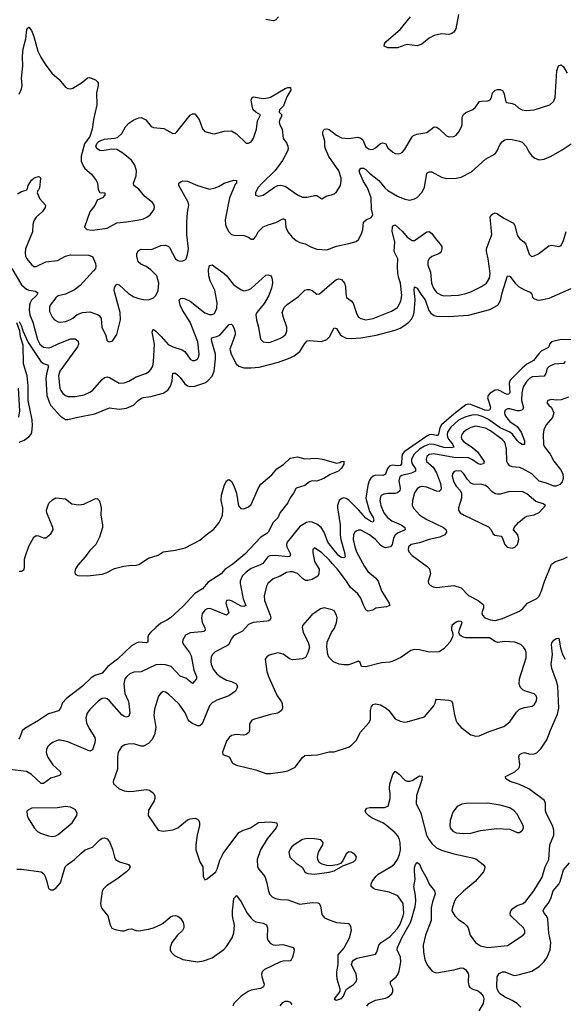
# Model space of a CAD drawing. Header units: inches. Extents: x 1834610 to 2027685, y 642842 to 774116.
# Tile 298 of 632: x 1930895 to 1935356, y 672244 to 680308. Entities that reach past the tile are written whole.
import ezdxf

# ---------------------------------------------------------------- set-up
doc = ezdxf.new("R2010")
doc.units = ezdxf.units.IN
doc.header["$MEASUREMENT"] = 0
doc.layers.add('B9637', color=7, linetype='Continuous')
doc.layers.add('B9638', color=7, linetype='Continuous')

msp = doc.modelspace()

# ---------------------------------------------------------------- linework, layer by layer
at = {"layer": 'B9637', "color": 5}
for points, elevation in [([(1930890, 679697.1), (1930910, 679740.7), (1930914, 679770), (1930909.2, 679830), (1930920.8, 679930), (1930917.6, 680000)], 380), ([(1931068.3, 680000), (1931103.7, 679943.7), (1931158.4, 679870), (1931219.2, 679819.2), (1931270, 679754.8), (1931290, 679744.9), (1931310, 679742), (1931330, 679747.3), (1931410, 679796.3), (1931450, 679830.8), (1931466.3, 679833.7), (1931515.1, 679815.1), (1931530, 679802.8), (1931537.1, 679790), (1931538.4, 679770), (1931523.6, 679710), (1931527.4, 679610), (1931499.6, 679490), (1931488.9, 679411.1), (1931468.2, 679351.8), (1931426, 679290), (1931398, 679190), (1931399.1, 679150), (1931414, 679110), (1931427.3, 679090), (1931482.6, 679042.6), (1931522, 678990), (1931530.7, 678969.3), (1931536.9, 678916.9), (1931550, 678894), (1931592, 678890), (1931592, 678870), (1931572, 678850), (1931530, 678828.7), (1931510, 678785.2), (1931470, 678733.2), (1931426, 678610), (1931444.7, 678590), (1931490, 678583.1), (1931610, 678600.9), (1931690, 678644.6), (1931770, 678651.7), (1931872.3, 678667.7), (1931910, 678677.8), (1931937, 678690), (1931962.9, 678710), (1931994, 678750), (1931998.4, 678770), (1931995.6, 678790), (1931982, 678810), (1931920.7, 678860.7), (1931870, 678920.9), (1931829.3, 678950), (1931827, 678970), (1931847.8, 679030), (1931851.1, 679070), (1931836.8, 679116.8), (1931810, 679157), (1931730, 679220.7), (1931690, 679244.5), (1931650, 679246.6), (1931570, 679233.2), (1931550, 679237.2), (1931530, 679249), (1931519, 679270), (1931526.3, 679293.7), (1931542, 679310), (1931560.1, 679319.9), (1931589.6, 679330.4), (1931670, 679336.3), (1931695.9, 679344.1), (1931730, 679374.8), (1931762.7, 679430), (1931790, 679460.7), (1931830, 679488.2), (1931870, 679504.9), (1931890, 679507.3), (1931928.4, 679488.4), (1931972.4, 679432.4), (1931990, 679426), (1932075.6, 679415.6), (1932150, 679374.8), (1932170, 679378.8), (1932181.2, 679390), (1932290, 679524.9), (1932310, 679538), (1932330, 679537.3), (1932364.4, 679490), (1932393.3, 679413.3), (1932411.9, 679391.9), (1932470, 679374.9), (1932490, 679374), (1932570, 679395.8), (1932630, 679396.4), (1932670, 679372.2), (1932750, 679297.1), (1932770, 679296.4), (1932790, 679308.5), (1932810, 679337.3), (1932833.5, 679410), (1932841.6, 679478.4), (1932866, 679530), (1932830, 679549.6), (1932808.3, 679570), (1932800.4, 679590), (1932789.6, 679650), (1932799, 679670), (1932810, 679676.3), (1932890, 679662.4), (1932930, 679666.7), (1932950, 679673.7), (1933070, 679745.5), (1933090, 679753.4), (1933113.4, 679753.4), (1933116.3, 679730), (1933084.2, 679675.8), (1933056.6, 679603.4), (1933022.8, 679570), (1933021, 679550), (1933041.6, 679530), (1933037.6, 679510), (1933025.9, 679494.1), (1933019.8, 679470), (1933026.4, 679446.4), (1933045.4, 679410), (1933053.9, 679333.9), (1933079.1, 679299.1), (1933090, 679270.8), (1933092.6, 679250), (1933088.9, 679230), (1933046.4, 679153.6), (1932986.7, 679073.3), (1932881.3, 678970), (1932846.7, 678930), (1932826, 678890), (1932827.3, 678870), (1932850, 678861.6), (1932888.7, 678870), (1932982.7, 678937.3), (1933009.7, 678950.3), (1933030, 678953.1), (1933070, 678945.5), (1933170, 678873.6), (1933210, 678854.9), (1933250, 678854.4), (1933310, 678869.1), (1933328.9, 678868.9), (1933370, 678840.7), (1933410, 678866.4), (1933450, 678873.1), (1933470, 678881.7), (1933490, 678898), (1933521.5, 678950), (1933528.8, 678990), (1933527.1, 679010), (1933508.2, 679070), (1933427.7, 679187.7), (1933400.3, 679250), (1933395, 679270), (1933394, 679314), (1933377.2, 679370), (1933376.9, 679390), (1933390, 679412.2), (1933410, 679415.3), (1933430, 679408.9), (1933490, 679362.2), (1933530, 679339.7), (1933590, 679335.5), (1933664.8, 679344.8), (1933690, 679338.7), (1933704.5, 679324.5), (1933727.6, 679270), (1933750.8, 679250), (1933770, 679245.2), (1933790, 679247.5), (1933810, 679258.5), (1933850, 679293.1), (1933870, 679299.5), (1933890, 679292.7), (1933910, 679258), (1933950, 679223.1), (1933970, 679212), (1933990, 679208.5), (1934010, 679212.2), (1934030, 679223.8), (1934050, 679248.2), (1934110, 679348.9), (1934120.8, 679359.2), (1934149.2, 679370.8), (1934230, 679384.7), (1934290, 679430.4), (1934310, 679426.4), (1934330, 679414), (1934390, 679358), (1934408.8, 679348.8), (1934450, 679350.3), (1934470, 679362), (1934493.3, 679390), (1934513.1, 679430), (1934518.2, 679450), (1934520.3, 679510), (1934530, 679532), (1934550, 679547.4), (1934606.4, 679573.6), (1934627.5, 679592.5), (1934662.5, 679637.5), (1934678, 679642), (1934730, 679643.6), (1934749.7, 679650.3), (1934760.5, 679670), (1934767.8, 679710), (1934790, 679731.8), (1934810, 679737.4), (1934830, 679736), (1934848.7, 679728.7), (1934860.4, 679710), (1934875.9, 679635.9), (1934884.7, 679630), (1934930, 679621.5), (1934950, 679612.9), (1934982.4, 679582.4), (1935010, 679568.7), (1935044.4, 679564.4), (1935110, 679570.3), (1935237, 679610), (1935270, 679641.6), (1935281.5, 679670), (1935295.6, 679890), (1935309.7, 679930.3), (1935324.1, 679935.9), (1935330, 679937.3), (1935350, 679922), (1935378.7, 679870)], 380), ([(1930877.2, 678882.8), (1930910, 678901.1), (1930947.5, 678912.5), (1930957.5, 678922.5), (1930963.6, 678950), (1930990, 678994), (1931010, 679010.3), (1931030, 679018.4), (1931050, 679022.8), (1931059.8, 679019.8), (1931066, 679006), (1931056.3, 678930), (1931050, 678915.3), (1931042, 678910), (1931038, 678890), (1931059.9, 678839.9), (1931104.9, 678790), (1931103, 678770), (1931082.2, 678737.8), (1931030, 678691.3), (1931010, 678661.2), (1931001.1, 678630), (1930999.6, 678570), (1930943.2, 678430), (1930938.7, 678401.3), (1930941.5, 678370), (1930951.8, 678350), (1930990, 678303.8), (1931010, 678288), (1931030, 678286), (1931110, 678325.5), (1931204, 678336), (1931270, 678370.3), (1931310, 678382), (1931459, 678379), (1931490, 678367.7), (1931516.9, 678310), (1931519.6, 678290), (1931514.3, 678270), (1931500.3, 678250), (1931390, 678132.2), (1931344.3, 678095.7), (1931270, 678059.3), (1931210, 678046), (1931190, 678028.8), (1931144.1, 677970), (1931137.8, 677950), (1931138, 677918), (1931162.4, 677870), (1931179.1, 677850), (1931210, 677832.4), (1931230, 677830.3), (1931270, 677836), (1931310, 677853.2), (1931330, 677864.5), (1931365.1, 677894.9), (1931410, 677910.9), (1931470, 677914.5), (1931533.1, 677893.1), (1931545.7, 677885.7), (1931560.9, 677860.9), (1931567.9, 677790), (1931574.6, 677770), (1931598.7, 677730), (1931610, 677678), (1931630, 677670.8), (1931650, 677674.8), (1931658.4, 677681.6), (1931689.5, 677730), (1931721.7, 677850), (1931718, 677910), (1931669.7, 678090), (1931670, 678112), (1931682.9, 678137.1), (1931690, 678142.8), (1931710, 678137.3), (1931786.6, 678066.6), (1931830, 678038.2), (1931870, 678023.5), (1931910, 678015.9), (1931950, 678014.9), (1931989.8, 678030.2), (1932009.8, 678050.2), (1932029, 678091), (1932034.1, 678150), (1932018, 678210), (1931970, 678259), (1931930, 678285.7), (1931886.2, 678306.2), (1931865.8, 678325.8), (1931854, 678370), (1931854.7, 678390), (1931866, 678414), (1931890, 678428.2), (1931973.6, 678426.4), (1932050, 678457.6), (1932090, 678461.3), (1932110, 678452.7), (1932120.9, 678440.9), (1932170, 678350.8), (1932190, 678335.5), (1932210, 678330.5), (1932230, 678333), (1932250, 678342), (1932257, 678350), (1932270, 678384.7), (1932276.4, 678430), (1932264, 678550), (1932264.4, 678650), (1932270.6, 678730), (1932281.2, 678790), (1932274.5, 678814.5), (1932197, 678950), (1932199.3, 678970), (1932216.6, 678983.4), (1932232.1, 678987.9), (1932270, 678984.4), (1932350, 678950.3), (1932450, 678919.5), (1932497.2, 678930), (1932530, 678943.7), (1932570, 678968.4), (1932650, 678993.4), (1932670.5, 678990.5), (1932670.4, 678970), (1932660.5, 678959.5), (1932614.1, 678850), (1932576.9, 678670), (1932581.1, 678630), (1932590, 678606.8), (1932608.4, 678570), (1932630, 678548.4), (1932650, 678543.1), (1932730, 678539.3), (1932767.7, 678527.7), (1932790, 678511.3), (1932810, 678511.3), (1932830, 678531.3), (1932847.3, 678570), (1932889.8, 678610.2), (1932930, 678628.9), (1932992.1, 678647.9), (1933050, 678677.1), (1933056.4, 678676.4), (1933070.3, 678670.3), (1933075.3, 678610), (1933090.2, 678570), (1933126.4, 678526.4), (1933158.4, 678498.4), (1933190, 678483.1), (1933231.9, 678471.9), (1933283.9, 678443.9), (1933330, 678427.7), (1933410, 678423.8), (1933490, 678454.4), (1933590, 678473.7), (1933650, 678490.6), (1933672.7, 678510), (1933697.2, 678562.8), (1933705.1, 678590), (1933711.8, 678650), (1933732.1, 678667.9), (1933773.1, 678686.9), (1933782, 678698), (1933786.3, 678710), (1933776.1, 678756.1), (1933773.2, 678850), (1933743.8, 678930), (1933710, 678983.5), (1933681.2, 679050), (1933675.4, 679070), (1933688.8, 679091.2), (1933710, 679091.5), (1933730, 679081.1), (1933761.3, 679050), (1933837.5, 678990), (1933886.4, 678930), (1933910, 678908.4), (1933990, 678861.5), (1934050, 678838), (1934090, 678830.3), (1934130, 678841.3), (1934150, 678852.2), (1934190, 678892.7), (1934210, 678934.8), (1934230, 679051.6), (1934250, 679062.8), (1934270, 679062.6), (1934350, 679019.6), (1934390, 679008.5), (1934470, 679010.3), (1934510, 679017), (1934597, 679063), (1934710, 679166.5), (1934789.7, 679210.3), (1934807.2, 679232.8), (1934830, 679287.3), (1934850, 679310.5), (1934870, 679323), (1934891.9, 679328.1), (1934930, 679326.4), (1934990, 679313.7), (1935010, 679304.9), (1935043.1, 679270), (1935065.9, 679225.9), (1935090, 679192.7), (1935114.1, 679174.1), (1935150, 679160.3), (1935190, 679165.7), (1935248.7, 679191.3), (1935338.6, 679241.4), (1935412.4, 679292.4)], 360), ([(1930831.4, 678271.4), (1930910, 678135.2), (1930950, 678100.1), (1930970, 678092.5), (1931023.7, 678083.7), (1931043.1, 678070), (1931032.4, 678050), (1930992.5, 678010), (1930979.5, 677990), (1930973.8, 677970), (1930972.8, 677930), (1930977.5, 677890), (1931001, 677830), (1931040.4, 677690), (1931060.4, 677650), (1931090, 677626.6), (1931130, 677620.1), (1931153.8, 677626.2), (1931210, 677654.6), (1931310, 677694.8), (1931350, 677694.3), (1931374.8, 677674.8), (1931376.5, 677650), (1931368.1, 677630), (1931223.7, 677430), (1931212.9, 677390), (1931223.9, 677290), (1931231.1, 677270), (1931247.1, 677247.1), (1931270, 677230.2), (1931290, 677223.2), (1931350, 677221.5), (1931423.6, 677236.4), (1931470, 677256.9), (1931490, 677271.7), (1931570, 677360.7), (1931590, 677377.2), (1931610, 677382.3), (1931630, 677376.8), (1931710, 677331.7), (1931750, 677332.9), (1931790, 677347.8), (1931850, 677382.8), (1931928.4, 677411.6), (1931954.2, 677425.8), (1931970, 677442), (1931984.6, 677470), (1931991.1, 677508.9), (1932000.2, 677650), (1931979.6, 677750), (1931987.3, 677772.7), (1932010, 677757.1), (1932054.3, 677714.3), (1932110, 677649.1), (1932148, 677628), (1932225.2, 677605.2), (1932248.5, 677590), (1932290, 677526.4), (1932310, 677517.6), (1932330, 677517.6), (1932350, 677528.4), (1932362.4, 677550), (1932364.7, 677570), (1932354, 677670), (1932292, 677832), (1932227.1, 677930), (1932209.6, 677970.4), (1932200.9, 678010), (1932214.8, 678025.2), (1932230, 678028), (1932250, 678023.1), (1932290, 678001.7), (1932410, 677908.3), (1932450, 677894), (1932470, 677893.4), (1932490, 677901.6), (1932510, 677946), (1932512.3, 677990), (1932492.6, 678092.6), (1932455.8, 678170), (1932443.7, 678210), (1932441.8, 678258.2), (1932450, 678294.8), (1932470, 678299.1), (1932570, 678230.3), (1932591, 678211), (1932630, 678157.1), (1932650, 678137), (1932710, 678096.4), (1932730, 678088.5), (1932770, 678094.4), (1932790, 678107), (1932910, 678214.4), (1932930, 678219.1), (1932953.4, 678210), (1932963.8, 678183.8), (1932966.4, 678150), (1932958.7, 678110), (1932936.5, 678050), (1932897.5, 677982.5), (1932837.4, 677910), (1932830.3, 677890), (1932833.4, 677850), (1932850.2, 677790.2), (1932864.2, 677704.2), (1932870.6, 677690), (1932890, 677670.6), (1932930, 677663.7), (1932950, 677667.4), (1933030, 677700.3), (1933049.8, 677710.2), (1933072.8, 677730), (1933083.3, 677756.7), (1933083.9, 677790), (1933054.5, 677870), (1933045.4, 677910), (1933062, 677950), (1933085.4, 677974.6), (1933178.3, 678041.7), (1933230, 678093), (1933250, 678099.3), (1933270, 678099.3), (1933290, 678090.4), (1933330, 678060.7), (1933350, 678064), (1933470, 678167.2), (1933490, 678181.1), (1933510, 678186.7), (1933530, 678179.5), (1933554.3, 678150), (1933563.9, 678123.9), (1933566.2, 678066.2), (1933572.8, 678032.8), (1933610, 678005.7), (1933626.8, 677986.8), (1933655.4, 677895.4), (1933671.1, 677871.1), (1933690, 677860.3), (1933731, 677851), (1933790, 677860.5), (1933939.6, 677920.4), (1933989.2, 677950.8), (1934018.1, 678001.9), (1934024.5, 678050), (1934015, 678150), (1934001, 678190), (1933993.3, 678230), (1933989.1, 678290), (1933992, 678350), (1933961.7, 678410), (1933966.4, 678490), (1933945.6, 678574.4), (1933948.8, 678611.2), (1933956.6, 678623.4), (1933970, 678628.2), (1934030, 678573.8), (1934070, 678525.8), (1934110, 678499.1), (1934130, 678500.2), (1934230, 678571.7), (1934250, 678572), (1934270, 678556.4), (1934297.4, 678517.4), (1934340.3, 678470), (1934352, 678450), (1934354, 678430), (1934348.4, 678410), (1934340.3, 678399.7), (1934326.8, 678390), (1934270, 678369.8), (1934249.6, 678350.4), (1934237.8, 678330), (1934236.9, 678296.9), (1934259.6, 678239.6), (1934268.7, 678150), (1934283.9, 678110), (1934310, 678074.2), (1934350, 678051.2), (1934370, 678047.2), (1934490, 678051), (1934550, 678064.7), (1934590, 678079.3), (1934677, 678123), (1934719.7, 678150), (1934743.1, 678190), (1934747.8, 678230), (1934732.7, 678350), (1934719.5, 678410), (1934719.8, 678430), (1934761.6, 678550), (1934747.8, 678690), (1934755.1, 678704.9), (1934770, 678719.1), (1934790, 678725.5), (1934810, 678718.4), (1934861.9, 678681.9), (1934940.2, 678640.2), (1934950, 678622), (1934970, 678542.6), (1934990, 678516.9), (1935023.7, 678490), (1935039.5, 678470), (1935066.9, 678386.9), (1935088.3, 678368.3), (1935110, 678372.7), (1935143.7, 678390), (1935230, 678455.3), (1935250, 678461.3), (1935310, 678450.5), (1935330, 678457.3), (1935350, 678498.8), (1935370, 678573.4)], 340), ([(1930890, 677835.3), (1930910, 677798), (1930919.1, 677759.1), (1930962.9, 677662.9), (1931069.1, 677509.1), (1931090, 677493.3), (1931121.5, 677481.5), (1931130.7, 677470.7), (1931113.3, 677406.7), (1931108.9, 677370), (1931116.1, 677230), (1931137.7, 677170), (1931150, 677148.6), (1931230, 677060.2), (1931270, 677034), (1931290, 677032.9), (1931370, 677054), (1931510, 677079.7), (1931630, 677130.2), (1931710, 677118.2), (1931770, 677125.6), (1931826, 677150), (1931865.7, 677190), (1931891.9, 677208.1), (1931910, 677214.3), (1931970, 677221.1), (1932070.5, 677249.5), (1932106.9, 677273.1), (1932130, 677305.3), (1932143.2, 677350), (1932150, 677412), (1932170, 677414), (1932190, 677397.8), (1932210, 677378.2), (1932246.5, 677326.5), (1932270, 677308.8), (1932290, 677303), (1932330, 677305.3), (1932410, 677333), (1932434.5, 677350), (1932470, 677389.4), (1932488.8, 677430), (1932498, 677530), (1932497.3, 677570), (1932468.2, 677671.8), (1932465.8, 677694.2), (1932475, 677705), (1932510, 677712.9), (1932535, 677725), (1932610.5, 677810.5), (1932630, 677814.9), (1932634.4, 677810), (1932650, 677784), (1932658.6, 677750), (1932658.4, 677730), (1932650, 677698), (1932617.1, 677610), (1932627.3, 677570), (1932667.3, 677490), (1932690.1, 677470.1), (1932730, 677457.6), (1932790, 677455.8), (1932856.4, 677463.6), (1933015.5, 677504.5), (1933110, 677538.6), (1933144.3, 677555.7), (1933189, 677591), (1933230, 677656.5), (1933250, 677677.4), (1933270, 677680.3), (1933367.1, 677672.9), (1933410, 677687.8), (1933433.5, 677710), (1933470, 677784), (1933490, 677779.3), (1933519.7, 677730), (1933535, 677715), (1933570, 677700.7), (1933610, 677696), (1933690, 677701.9), (1933814.6, 677725.4), (1933970, 677766.4), (1934010, 677782.3), (1934050, 677805), (1934081.5, 677830), (1934104.6, 677855.4), (1934118, 677882), (1934125.8, 677910), (1934133.7, 678013.7), (1934126.8, 678093.2), (1934130, 678118.8), (1934150, 678110.4), (1934180, 678060), (1934214.9, 678014.9), (1934245, 677925), (1934263.5, 677903.5), (1934290, 677886), (1934310, 677879.8), (1934410, 677877.7), (1934570, 677887.5), (1934744.9, 677935.1), (1934810.5, 677969.5), (1934832.6, 678007.4), (1934846.2, 678070), (1934890, 678210.6), (1934910, 678208), (1934952.1, 678150), (1934982, 678122), (1935030, 678096), (1935077.6, 678077.6), (1935087.4, 678067.4), (1935096.7, 678036.7), (1935105.4, 678025.4), (1935130, 678012.9), (1935151.4, 678011.4), (1935231.7, 678028.3), (1935412.8, 678107.2)], 320), ([(1930890, 676847.3), (1930930, 676865.5), (1930970, 676891.3), (1930987.7, 676912.3), (1930995, 676930), (1930998.8, 676981.2), (1930996.2, 677030), (1930963.1, 677190), (1930963.3, 677310), (1930956.2, 677390), (1930926.9, 677490), (1930922.6, 677642.6), (1930900.7, 677710), (1930896.6, 677756.6), (1930870, 677825.2)], 320), ([(1935410, 677685.7), (1935330, 677689.3), (1935250, 677668.5), (1935235.9, 677650), (1935230.1, 677629.9), (1935220.2, 677619.8), (1935166.8, 677593.2), (1935143.5, 677570), (1935103.2, 677516.8), (1935050, 677485.6), (1935010, 677454.6), (1934919, 677361), (1934910.1, 677349.9), (1934904.2, 677330), (1934909.2, 677250.8), (1934898.7, 677241.3), (1934890, 677239.1), (1934870, 677245.7), (1934830, 677269.4), (1934810, 677275.9), (1934790, 677274.5), (1934748.7, 677250), (1934733.1, 677230), (1934726.9, 677210), (1934750, 677133.4), (1934746.1, 677113.9), (1934741.1, 677110), (1934730, 677106.9), (1934704.5, 677110), (1934590, 677156.4), (1934570, 677158), (1934550, 677152.6), (1934450, 677077.3), (1934351.1, 676990), (1934335.4, 676964.6), (1934326.4, 676913.6), (1934316.4, 676903.6), (1934310, 676901.5), (1934270, 676910.7), (1934250, 676907.9), (1934230, 676898.5), (1934045, 676770), (1934030.1, 676750), (1934024.8, 676730), (1934022.7, 676670), (1934010, 676657.3), (1933990, 676654.4), (1933950, 676658.3), (1933927, 676653), (1933907.5, 676632.5), (1933890, 676586.4), (1933870, 676576.3), (1933810, 676577.2), (1933790.1, 676569.9), (1933770, 676551.9), (1933758, 676530), (1933746.6, 676493.4), (1933729.7, 676390), (1933760.1, 676280.1), (1933790.1, 676230), (1933795.5, 676210), (1933790, 676193.6), (1933770, 676198), (1933730, 676224.8), (1933671.6, 676291.6), (1933590, 676373.6), (1933570, 676387.1), (1933550, 676391.9), (1933532.2, 676387.8), (1933512.1, 676370), (1933498, 676330), (1933498.8, 676310), (1933521.2, 676170), (1933521.1, 676090), (1933525.9, 676050), (1933554.2, 675945.8), (1933560.2, 675910), (1933556.3, 675903.7), (1933550, 675900.3), (1933530, 675903.4), (1933510, 675917.9), (1933470, 675962.5), (1933419.8, 676030), (1933387.5, 676110), (1933364.6, 676150), (1933330, 676176.7), (1933290, 676192.9), (1933270, 676194.9), (1933243.1, 676190), (1933190, 676156.2), (1933087, 676030), (1933079.5, 676010), (1933083.1, 675990), (1933113.8, 675930), (1933108.3, 675911.7), (1933090.5, 675909.5), (1932990, 675920.1), (1932942.9, 675917.1), (1932928.1, 675910), (1932885.1, 675854.9), (1932860.1, 675839.9), (1932790, 675813.8), (1932750, 675784.7), (1932718.4, 675750), (1932700.9, 675710), (1932700.1, 675690), (1932725.2, 675565.2), (1932747, 675510), (1932730, 675501.5), (1932710, 675504.3), (1932630, 675548.8), (1932610, 675553.8), (1932588.6, 675551.4), (1932584.1, 675530), (1932606.7, 675450), (1932590, 675431.1), (1932454.4, 675485.6), (1932430, 675483.9), (1932410, 675471.4), (1932390, 675443.5), (1932383.9, 675410), (1932390, 675372.4), (1932410.1, 675330), (1932412.9, 675307.1), (1932402, 675298), (1932386.4, 675293.6), (1932290, 675287.9), (1932253.2, 675266.8), (1932230.2, 675230), (1932229.2, 675210), (1932235.5, 675190), (1932285.9, 675125.9), (1932299.3, 675099.3), (1932320.8, 674980.8), (1932342.6, 674930), (1932344, 674910), (1932310, 674871.3), (1932255.2, 674915.2), (1932210, 674931.4), (1932136.5, 675010), (1932090, 675023.4), (1932050, 675027.9), (1932010, 675024.7), (1931890, 674967.2), (1931830, 674963.1), (1931796.5, 674950), (1931771.4, 674930), (1931755.9, 674910), (1931747, 674870), (1931755.4, 674790), (1931782.8, 674730), (1931787.5, 674707.5), (1931795.8, 674630), (1931790, 674603.7), (1931770, 674595.8), (1931750, 674602), (1931730, 674615.3), (1931630, 674728.7), (1931610, 674745.6), (1931590, 674750.7), (1931570, 674747.7), (1931538.9, 674730), (1931470, 674659.7), (1931448.4, 674630), (1931436.9, 674590), (1931440.6, 674550), (1931463.2, 674503.2), (1931510, 674430.4), (1931514, 674410), (1931510, 674386), (1931490, 674329.3), (1931470, 674316.9), (1931290, 674393.8), (1931230, 674408.8), (1931210, 674407.1), (1931170, 674392.4), (1931138.5, 674370), (1931125.5, 674354.5), (1931114.3, 674330), (1931111, 674310), (1931122.2, 674270), (1931165.9, 674205.9), (1931226, 674150), (1931232.2, 674130), (1931220.5, 674119.5), (1931150, 674095.3), (1931090, 674053.3), (1931070, 674053.7), (1930990, 674127.4), (1930950, 674149.8), (1930810, 674168)], 320), ([(1935363.2, 677510), (1935350, 677492.8), (1935272.8, 677487.2), (1935231.5, 677468.5), (1935216.2, 677450), (1935205.4, 677410), (1935190.8, 677389.2), (1935096, 677384), (1935070.1, 677369.9), (1935050, 677348.7), (1935019.8, 677300.2), (1935008.2, 677251.8), (1935004.1, 677190), (1935021.1, 677130), (1935012, 677110), (1934990, 677104), (1934970, 677105), (1934910, 677121.1), (1934890, 677122), (1934872, 677110), (1934867.2, 677090), (1934870, 677071), (1934881.8, 677050), (1934910, 677018.4), (1934970, 676976.9), (1935001.3, 676930), (1935030, 676858.8), (1935030, 676829.5), (1935010, 676829.7), (1934990, 676841.7), (1934970, 676860.9), (1934932.3, 676912.3), (1934910.3, 676930.3), (1934830, 676965), (1934733.6, 677033.6), (1934690, 677056.1), (1934650, 677068.4), (1934610, 677071.2), (1934550, 677056.6), (1934510, 677039.9), (1934490, 677027.4), (1934427.5, 676970), (1934399.9, 676930), (1934396.5, 676910), (1934399.5, 676890), (1934410, 676869.5), (1934442.1, 676830), (1934451.9, 676808.1), (1934430, 676801.4), (1934370, 676804.3), (1934290.9, 676829.1), (1934250.3, 676830.3), (1934210, 676815.7), (1934168.9, 676790), (1934125.7, 676750), (1934105.4, 676710), (1934104, 676690), (1934110, 676670.3), (1934136.3, 676630), (1934136.1, 676610), (1934104.8, 676595.2), (1934025.1, 676574.9), (1934012.4, 676567.6), (1934005.2, 676554.8), (1934001.6, 676530), (1934011.4, 676470), (1934008.4, 676450), (1933990, 676433.2), (1933970, 676428), (1933910, 676428.4), (1933877.2, 676422.8), (1933856.5, 676410), (1933850, 676399.5), (1933846, 676370), (1933854, 676330), (1933878.6, 676270), (1933906.5, 676230), (1933942.9, 676202.9), (1934019.5, 676170), (1934050.4, 676149.6), (1934052.4, 676130), (1933990, 676101.5), (1933970, 676086.4), (1933956.9, 676063.1), (1933945.3, 676010), (1933932.7, 675990), (1933890, 675984), (1933870, 675989.7), (1933850, 676004.2), (1933810, 676049.6), (1933759.6, 676090), (1933690, 676126.6), (1933670, 676128), (1933650, 676119.6), (1933641.3, 676110), (1933629.4, 676090.6), (1933626.4, 676050), (1933639.1, 675990), (1933653.4, 675950), (1933720.3, 675830), (1933747.6, 675790), (1933810, 675738), (1933831, 675711), (1933859.5, 675630), (1933922, 675530), (1933926, 675510), (1933899.5, 675500.5), (1933812.2, 675487.8), (1933786.7, 675473.3), (1933750, 675462.9), (1933730, 675475.1), (1933710, 675512.7), (1933687.9, 675570), (1933665, 675605), (1933600.9, 675660.9), (1933571.4, 675710), (1933495.4, 675810), (1933453.4, 675853.4), (1933430, 675884.7), (1933370, 675943), (1933310, 675984), (1933296, 675970), (1933296.8, 675943.2), (1933310.4, 675870), (1933346.7, 675806.7), (1933345.3, 675770), (1933335.8, 675750), (1933290, 675723.8), (1933254.9, 675714.9), (1933236.1, 675716.1), (1933210.7, 675730.7), (1933170, 675772), (1933130, 675786.2), (1933110, 675786), (1933080.7, 675779.3), (1933029.2, 675750.8), (1932970, 675729.7), (1932928.4, 675690), (1932916.4, 675670), (1932898, 675590), (1932900.9, 675550), (1932946.8, 675430), (1932951.3, 675410), (1932946.1, 675393.9), (1932934.5, 675385.5), (1932917.9, 675382.1), (1932808.5, 675371.5), (1932770, 675354.2), (1932719.5, 675300.5), (1932666.2, 675273.8), (1932642.9, 675257.1), (1932625.7, 675234.3), (1932606.9, 675190), (1932598.2, 675181.8), (1932496.4, 675130), (1932473.4, 675110), (1932463.6, 675090), (1932459.6, 675050), (1932463.1, 675030), (1932480.3, 674990), (1932510, 674951.8), (1932538, 674930), (1932590, 674899), (1932630, 674888.1), (1932668.4, 674870), (1932679.5, 674850), (1932674.4, 674830), (1932662, 674810), (1932608, 674770), (1932510, 674735), (1932470, 674713.7), (1932449.3, 674690), (1932390, 674541.6), (1932370, 674526), (1932350, 674524.7), (1932305.7, 674545.7), (1932282.4, 674562.4), (1932273.7, 674573.7), (1932251, 674631), (1932201, 674701), (1932110, 674786), (1932090, 674800.7), (1932070, 674806.6), (1932050, 674793.2), (1932031.9, 674768.1), (1931997.6, 674662.4), (1931994, 674610), (1932011.2, 674510), (1931999.3, 674450), (1931977.8, 674410), (1931950, 674379.8), (1931910, 674359.4), (1931890, 674357.8), (1931830, 674376.8), (1931784, 674376), (1931756, 674370), (1931728, 674352), (1931700.3, 674310), (1931695.6, 674270), (1931695.6, 674170), (1931659.1, 674070), (1931662.8, 674050), (1931710.3, 674010.3), (1931750, 673991.8), (1931790, 673987.6), (1931830, 673990.3), (1931930, 674004.4), (1931957.2, 673997.2), (1931990, 673973), (1932001.3, 673950), (1932002, 673930), (1931995.8, 673910), (1931950, 673834), (1931948.2, 673790), (1932030, 673670.8), (1932070, 673663), (1932150, 673672.7), (1932190, 673690.4), (1932270, 673756.4), (1932290, 673764.4), (1932330, 673768), (1932350, 673760.7), (1932362.8, 673750), (1932368, 673730), (1932366.4, 673710), (1932348.7, 673630), (1932337.6, 673550), (1932337.1, 673510), (1932370, 673411.3), (1932394.8, 673370), (1932398.8, 673290), (1932410, 673264.7), (1932430, 673271), (1932500.9, 673330), (1932511.8, 673350), (1932534.8, 673425.2), (1932561.3, 673478.7), (1932690, 673650.4), (1932728.6, 673671.4), (1932785.2, 673690), (1932850, 673733.1), (1932950, 673738.9), (1933001, 673730), (1933003.8, 673710), (1932994.3, 673690), (1932921, 673599), (1932866.8, 673510), (1932840.6, 673430), (1932842.4, 673370), (1932852.9, 673350), (1932901.7, 673290), (1932918.9, 673238.9), (1932931.6, 673170), (1932943.8, 673143.8), (1932963.9, 673123.9), (1932990.2, 673110.2), (1933030, 673102.6), (1933090, 673098.8), (1933190, 673065.7), (1933290, 673079), (1933336.3, 673076.3), (1933348.7, 673068.7), (1933358.4, 673050), (1933370, 672978.8), (1933392.8, 672952.8), (1933430, 672934.9), (1933490, 672914.9), (1933587, 672907), (1933605.4, 672885.4), (1933610.2, 672850), (1933594.5, 672785.5), (1933551.4, 672708.6), (1933500.5, 672650), (1933500.5, 672570), (1933488.5, 672510), (1933488.6, 672488.6), (1933493.2, 672453.2), (1933518, 672370), (1933518, 672350), (1933472, 672290), (1933481, 672281), (1933490, 672278), (1933530, 672292), (1933548, 672310), (1933558, 672342), (1933572.7, 672367.3), (1933630, 672407.3), (1933650, 672431.3), (1933657, 672450), (1933651.6, 672490), (1933612.7, 672570), (1933618, 672590), (1933630, 672606.8), (1933657.7, 672622.3), (1933810, 672654.8), (1933820.9, 672670), (1933837.7, 672730), (1933856, 672750), (1933930, 672798.7), (1933990, 672866.1), (1934010, 672901.2), (1934036.4, 672970), (1934041, 672990), (1934036.1, 673070), (1933993.6, 673133.6), (1933922.6, 673162.6), (1933810, 673184.2), (1933790, 673195.1), (1933773.6, 673210), (1933773.3, 673213.3), (1933773, 673230), (1933782.6, 673250), (1933811, 673290), (1933832.4, 673310), (1933943.5, 673376.5), (1933963.9, 673396.1), (1933988.6, 673431.4), (1934005.7, 673470), (1934014.1, 673510), (1934011.4, 673570), (1934003.3, 673603.3), (1933990, 673626.9), (1933969.3, 673649.3), (1933899.7, 673710), (1933870, 673731.7), (1933782.9, 673770), (1933751.8, 673790), (1933734, 673810), (1933726, 673830), (1933739, 673850), (1933763.3, 673856.7), (1933883.5, 673856.5), (1933913.2, 673866.8), (1933929.8, 673930.2), (1933930.7, 673970), (1933924.2, 674010), (1933927.6, 674050), (1933950, 674126.8), (1933970, 674152.7), (1934003, 674130), (1934050, 674079.3), (1934070, 674070.4), (1934090, 674070.4), (1934110, 674077.6), (1934170, 674116.3), (1934191.8, 674111.8), (1934190, 674084), (1934145.5, 673954.5), (1934141.7, 673890), (1934181.3, 673810), (1934228.2, 673630), (1934248.8, 673590), (1934270, 673561), (1934310, 673526.8), (1934350, 673506.7), (1934450, 673475.5), (1934590, 673447.2), (1934630, 673434.6), (1934690.6, 673390), (1934705.5, 673370), (1934703, 673350), (1934693, 673330), (1934624.4, 673250), (1934529.4, 673170.6), (1934470, 673112.8), (1934455.8, 673090), (1934436, 673030), (1934434.9, 673010), (1934458, 672970), (1934490, 672939), (1934534.4, 672910), (1934555.8, 672890), (1934568.5, 672870), (1934585.3, 672810), (1934627.2, 672750), (1934670, 672722.3), (1934728.2, 672708.2), (1934890, 672724.7), (1935018, 672810), (1935033.1, 672826.9), (1935033.3, 672850), (1935020.5, 672870), (1934922.4, 672962.4), (1934916.3, 672970), (1934912.6, 672990), (1934918.3, 673010), (1934934.7, 673030), (1934970, 673052.6), (1935018, 673070), (1935041.3, 673090), (1935106.4, 673173.6), (1935174.9, 673285.1), (1935199.1, 673370), (1935228.4, 673430), (1935238.3, 673550), (1935270.7, 673629.3), (1935270.7, 673670), (1935259.8, 673710), (1935208.4, 673810), (1935203.2, 673830), (1935203.1, 673890), (1935192.9, 673912.9), (1935064.2, 674010), (1934990, 674044.8), (1934912.7, 674070), (1934876, 674090), (1934873.2, 674110), (1934951.6, 674148.4), (1934982.8, 674177.2), (1934989.7, 674190), (1934992, 674210), (1934983.1, 674270), (1934988.6, 674291.4), (1935010, 674302), (1935030, 674305.3), (1935074.2, 674294.2), (1935110, 674294.9), (1935130, 674303.8), (1935164.4, 674335.6), (1935213.7, 674410), (1935241.8, 674490), (1935300.9, 674619.1), (1935311.1, 674670), (1935301.7, 674850), (1935291.7, 674891.7), (1935254.5, 674994.5), (1935249, 675030), (1935259.1, 675110), (1935252, 675190), (1935254.5, 675205.5), (1935270, 675226.8), (1935290, 675238.8), (1935310, 675242), (1935324.4, 675164.4), (1935341.1, 675110), (1935364.2, 675070)], 340), ([(1930888.3, 677051.7), (1930895.8, 677104.2), (1930885.3, 677290)], 340), ([(1935390, 677216.1), (1935330, 677194.7), (1935290, 677192.4), (1935250, 677196.4), (1935222, 677190), (1935213.4, 677170), (1935228, 677150), (1935251.8, 677131.8), (1935268.9, 677088.9), (1935258.6, 677050), (1935207.8, 676990), (1935186.9, 676950), (1935182.2, 676910), (1935184.5, 676830), (1935192.6, 676810), (1935240.8, 676750), (1935270, 676692.7), (1935324.6, 676624.6), (1935344.2, 676590), (1935347.3, 676550), (1935337.1, 676522.9), (1935318.4, 676501.6), (1935290, 676487.5), (1935270, 676488.1), (1935210, 676512), (1935150, 676528), (1935090, 676588.4), (1935010, 676632.9), (1934990, 676639.8), (1934930, 676644.7), (1934910, 676654), (1934892.3, 676672.3), (1934884.5, 676690), (1934881.3, 676790), (1934874.2, 676830), (1934864.9, 676850), (1934847.4, 676870), (1934750, 676940.4), (1934710, 676962.5), (1934630, 676977.8), (1934590, 676968.6), (1934554.4, 676950), (1934529.2, 676930), (1934515.4, 676910), (1934510.2, 676890), (1934517.7, 676870), (1934534, 676850), (1934604.7, 676804.7), (1934643.5, 676770), (1934699.5, 676690), (1934693, 676670), (1934670, 676664.5), (1934650, 676671), (1934604, 676704), (1934570, 676718.6), (1934450, 676723.8), (1934287.7, 676752.3), (1934250, 676747.9), (1934229.4, 676730), (1934223.8, 676710), (1934228.3, 676690), (1934283, 676643), (1934310, 676596), (1934343, 676510), (1934347.9, 676470), (1934343.4, 676456.6), (1934330, 676444), (1934310, 676446.4), (1934230, 676479.8), (1934190, 676483.8), (1934170, 676480.3), (1934150, 676467.2), (1934128.1, 676431.9), (1934111.8, 676370), (1934110.2, 676330), (1934123.8, 676303.8), (1934172.9, 676250), (1934230, 676214), (1934366, 676150), (1934388.4, 676130), (1934390.3, 676110), (1934377, 676090), (1934336.4, 676070), (1934250, 676051), (1934170, 676024.1), (1934101.6, 676010), (1934078.6, 675990), (1934076.5, 675970), (1934083.5, 675950), (1934110, 675919.3), (1934233.7, 675830), (1934251.8, 675810), (1934259.5, 675770), (1934240.5, 675710), (1934244, 675690), (1934256.4, 675676.4), (1934282.6, 675662.6), (1934310, 675658.4), (1934450, 675673.7), (1934510, 675655.5), (1934570, 675593.4), (1934651.3, 675550), (1934690, 675518), (1934694.8, 675510), (1934694.8, 675490), (1934681, 675450), (1934686, 675430), (1934706, 675410), (1934750, 675393), (1934790, 675388.4), (1934850, 675403), (1934990, 675464.9), (1935014.9, 675485.1), (1935054, 675530), (1935130, 675566.8), (1935150, 675586.8), (1935169.5, 675630), (1935193.5, 675706.5), (1935251, 675849), (1935282.7, 675870), (1935350, 675892.9), (1935381.1, 675910)], 360), ([(1930890, 675791), (1930910, 675791.3), (1930930, 675804.7), (1930935.1, 675824.9), (1930934, 675890), (1930938.4, 675910), (1930970, 675996), (1931010, 676070.8), (1931030, 676084), (1931050, 676080.7), (1931090, 676064), (1931110, 676064), (1931150, 676097.3), (1931169.5, 676130), (1931167.3, 676150), (1931116.2, 676270), (1931115.1, 676290), (1931132.9, 676347.1), (1931163.2, 676376.8), (1931190, 676391), (1931270, 676384.7), (1931322.5, 676342.5), (1931375.9, 676335.9), (1931419.1, 676340.9), (1931510, 676384), (1931530, 676386), (1931547.5, 676367.5), (1931563, 676310), (1931558.7, 676250), (1931573.1, 676170), (1931572.8, 676150), (1931549.3, 676070), (1931519, 676010), (1931470, 675961.7), (1931431.3, 675908.7), (1931370, 675842), (1931350.9, 675810), (1931346.3, 675786.3), (1931350, 675767), (1931370, 675755.6), (1931450, 675754), (1931570, 675766.4), (1931602.5, 675777.5), (1931670, 675812.2), (1931746.5, 675833.5), (1931790, 675839.3), (1931850, 675839.5), (1931870, 675845.3), (1931950, 675897), (1932030, 675923.8), (1932070, 675950.4), (1932170, 675964.9), (1932250, 675982.3), (1932370, 676044.2), (1932422, 676090), (1932484.7, 676135.3), (1932527.4, 676190), (1932542.8, 676217.2), (1932555.3, 676250), (1932559.3, 676290), (1932558.9, 676310), (1932544.2, 676370), (1932547, 676413), (1932569.6, 676490.4), (1932590, 676532), (1932601.2, 676538.8), (1932610, 676541), (1932630, 676526.8), (1932650, 676491), (1932670.2, 676430.2), (1932686.8, 676326.8), (1932705.8, 676305.8), (1932730, 676301.5), (1932770, 676317.5), (1932790, 676338), (1932850, 676474.9), (1932870, 676502.8), (1932960.5, 676579.5), (1933002.4, 676630), (1933054.6, 676665.4), (1933110, 676716.5), (1933170, 676727.4), (1933230, 676710.4), (1933330, 676716.3), (1933387.1, 676707.1), (1933490, 676676), (1933517.2, 676682.8), (1933530, 676691), (1933550, 676691.3), (1933550, 676668.7), (1933530, 676635.3), (1933506, 676610), (1933437.6, 676582.4), (1933386, 676550), (1933330, 676529.7), (1933290, 676532.3), (1933270, 676524.5), (1933230, 676494.3), (1933159.1, 676470), (1933138, 676430), (1933109.1, 676390.9), (1933091.4, 676350), (1933028.9, 676271.1), (1933010, 676228.3), (1932970, 676189.8), (1932930, 676109.7), (1932920.4, 676099.6), (1932869.7, 676070.3), (1932738.5, 675930), (1932640.9, 675850), (1932575.1, 675804.9), (1932544, 675770), (1932439.7, 675700.3), (1932391.8, 675648.2), (1932330.5, 675609.5), (1932233.8, 675506.2), (1932129.1, 675410), (1932100.5, 675390), (1932050, 675366.7), (1932009.3, 675330.7), (1931965.8, 675290), (1931951, 675270), (1931945.4, 675250), (1931944.6, 675210), (1931930, 675204.2), (1931870.9, 675209.1), (1931854.1, 675205.9), (1931810, 675180.1), (1931695.5, 675070), (1931617, 675010), (1931570, 674955.4), (1931510, 674936.2), (1931481, 674919), (1931410, 674849), (1931278.8, 674750), (1931246.4, 674713.6), (1931230, 674669.8), (1931212.1, 674647.9), (1931130, 674623.2), (1931050, 674568.9), (1930935.8, 674504.2), (1930915.2, 674484.8), (1930896.6, 674430), (1930885.3, 674414.7)], 280), ([(1930870, 673350.5), (1930909.6, 673350.4), (1931070, 673328), (1931092, 673312), (1931103.8, 673290), (1931118, 673250), (1931130, 673192), (1931150, 673181), (1931170, 673182.8), (1931190, 673196), (1931230, 673238), (1931260.5, 673350), (1931267.8, 673370), (1931285.1, 673390), (1931342.9, 673430), (1931397, 673483), (1931430, 673508.8), (1931490, 673532.4), (1931550, 673592.4), (1931570, 673603.8), (1931590, 673607.7), (1931610, 673600.7), (1931630, 673574.8), (1931654.1, 673514.1), (1931670.4, 673450), (1931680.7, 673430), (1931711, 673410), (1931784.7, 673390), (1931800.7, 673370), (1931790.4, 673350), (1931770.4, 673330), (1931690.8, 673269.2), (1931606.1, 673213.9), (1931581.1, 673190), (1931569.1, 673170), (1931556.5, 673070), (1931558.7, 673050), (1931567, 673030), (1931615.8, 672970), (1931634.6, 672894.6), (1931650, 672867.7), (1931675.8, 672855.8), (1931730, 672845.3), (1931750, 672847), (1931790, 672860.4), (1931810, 672861.6), (1931850, 672848.2), (1931870, 672846.4), (1931950, 672858.9), (1931990, 672870.3), (1932050, 672897.4), (1932070.7, 672909.3), (1932130, 672961.6), (1932149, 672970), (1932170, 672970.5), (1932190, 672964.9), (1932210.6, 672950), (1932234.2, 672914.2), (1932240.5, 672890), (1932238.4, 672870), (1932228.2, 672850), (1932188.4, 672811.6), (1932141.5, 672750), (1932126.7, 672710), (1932127.8, 672690), (1932135.3, 672670), (1932164.1, 672644.1), (1932232.1, 672612.1), (1932350, 672592.4), (1932399.6, 672600.4), (1932470, 672626), (1932567.7, 672692.3), (1932590, 672717), (1932634.7, 672790), (1932647.8, 672830), (1932655.2, 672890), (1932639, 672970), (1932637.7, 673010), (1932650, 673111), (1932670, 673134.8), (1932710, 673083.8), (1932759, 672990), (1932790, 672948.7), (1932810, 672930.3), (1932830, 672919.5), (1932890.2, 672910.2), (1932916.1, 672896.1), (1932925.7, 672870), (1932921.3, 672790), (1932926.4, 672770), (1932945.4, 672745.4), (1932970.3, 672730.3), (1932990, 672728), (1933050, 672734.6), (1933138, 672710), (1933142.8, 672690), (1933139.1, 672670), (1933130.4, 672629.6), (1933116.1, 672603.9), (1933110, 672599.3), (1933050, 672598.7), (1933031.3, 672591.3), (1932900.3, 672530), (1932881.1, 672510), (1932874.6, 672490), (1932876.9, 672470), (1932897, 672410), (1932891.7, 672388.3), (1932866.7, 672373.3), (1932790, 672358.8), (1932766.4, 672350), (1932710, 672309.7), (1932648.5, 672250), (1932640.4, 672230)], 320), ([(1933737.8, 672230), (1933755.8, 672250), (1933810, 672278.2), (1933890, 672294), (1933910, 672303.6), (1933942.6, 672330), (1933951.9, 672350), (1933950.8, 672370), (1933931.9, 672410), (1933932.1, 672430), (1933979.3, 672470), (1933992.5, 672487.5), (1934002.7, 672517.3), (1934016.6, 672590), (1934013.5, 672630), (1933987.7, 672690), (1933988.7, 672710), (1934023.8, 672790), (1934099.8, 672920.2), (1934135.3, 673044.7), (1934139.1, 673090), (1934136.1, 673136.1), (1934122.2, 673210), (1934135.6, 673270), (1934128.6, 673331.4), (1934130, 673362), (1934137.2, 673390), (1934150, 673406), (1934170, 673390.8), (1934185.5, 673350), (1934230, 673274), (1934250, 673227.3), (1934293.3, 673173.3), (1934298.9, 673150), (1934276.2, 673083.8), (1934265.2, 673034.8), (1934264.6, 672930), (1934218.4, 672810), (1934198.6, 672730), (1934203.6, 672670), (1934214.6, 672610), (1934224.3, 672584.3), (1934238.6, 672558.6), (1934270, 672519.3), (1934290, 672506.7), (1934310, 672501.1), (1934450, 672526.7), (1934510, 672543.6), (1934530, 672541.1), (1934550, 672526.7), (1934572, 672492), (1934569.1, 672429.1), (1934574.7, 672394.7), (1934582.3, 672382.3), (1934607.2, 672367.2), (1934650, 672354.4), (1934670, 672339.3), (1934691.6, 672311.6), (1934697.6, 672290), (1934690.3, 672250), (1934656.9, 672190)], 320), ([(1934999.8, 672219.8), (1934970, 672249.8), (1934930, 672274.6), (1934865.6, 672305.6), (1934830, 672329.7), (1934820.8, 672340.8), (1934807.1, 672370), (1934803.9, 672390), (1934806, 672470), (1934822.9, 672497.1), (1934850, 672511.6), (1934870, 672510.3), (1934930, 672485.3), (1934950, 672481.5), (1934990, 672487.6), (1935090, 672516.9), (1935150, 672554.3), (1935190, 672594.6), (1935213.8, 672626.2), (1935239, 672690), (1935246.3, 672750), (1935228.3, 672828.3), (1935222, 672942), (1935209.9, 672969.9), (1935190.7, 672990.7), (1935183.5, 673010), (1935192.3, 673030), (1935223, 673070), (1935245.9, 673110), (1935265.7, 673174.3), (1935310, 673228.7), (1935321.4, 673250), (1935350, 673346.5), (1935398.4, 673401.6)], 320), ([(1933028.5, 672231.5), (1933050, 672259.1), (1933070, 672270.5), (1933090, 672270.6), (1933110, 672260.7), (1933122.9, 672242.9)], 320)]:
    msp.add_lwpolyline(points, dxfattribs=dict(at, elevation=elevation))
for points, elevation in [([(1934470, 676613.8), (1934450, 676604), (1934439.1, 676590), (1934436.9, 676570), (1934450, 676519.3), (1934470, 676487.4), (1934506.7, 676450), (1934514, 676430), (1934512.8, 676390), (1934488.9, 676310), (1934490.3, 676290), (1934504.2, 676270), (1934534.4, 676250), (1934735.2, 676155.2), (1934756.4, 676130), (1934770, 676101), (1934785.8, 676085.8), (1934838, 676078), (1934846.4, 676066.4), (1934867.7, 676010), (1934888.5, 675988.5), (1934930, 675980.5), (1934950, 675988.2), (1934971.8, 676010), (1934982.9, 676050), (1934974, 676090), (1934939, 676130), (1934945.2, 676150), (1934981.6, 676190), (1935030, 676230.3), (1935050, 676241.5), (1935110, 676254.2), (1935149.2, 676270.8), (1935202, 676330), (1935182, 676342), (1935123.1, 676363.1), (1935050, 676426.2), (1935010, 676443.8), (1934897.6, 676442.4), (1934830, 676423.5), (1934810, 676421.5), (1934790, 676426.2), (1934763.3, 676443.3), (1934730, 676479.6), (1934710, 676494), (1934680.1, 676500.1), (1934610, 676503.5), (1934590, 676513), (1934561.8, 676541.8), (1934534.2, 676590), (1934510, 676609.8)], 380), ([(1933390, 675491.1), (1933357.8, 675482.2), (1933286.5, 675433.5), (1933212.5, 675347.5), (1933208.2, 675330), (1933216.4, 675290), (1933257.6, 675210), (1933268.5, 675170), (1933256.1, 675123.9), (1933234.9, 675085.1), (1933210, 675073.6), (1933130, 675066), (1933110, 675071.6), (1933052.5, 675112.5), (1933010, 675121.7), (1932936.9, 675103.1), (1932918, 675090), (1932906, 675070), (1932920.4, 674970), (1932932.2, 674930), (1933003.8, 674770), (1933034.9, 674730), (1933043.8, 674710), (1933048, 674670), (1933038, 674650), (1933010, 674629.7), (1932950, 674618.3), (1932819.2, 674580.8), (1932797.3, 674570), (1932778, 674542), (1932777.1, 674490), (1932770.6, 674470), (1932750, 674454.5), (1932730, 674449.6), (1932667.2, 674452.8), (1932630, 674446.6), (1932610.7, 674430), (1932590, 674399), (1932554.8, 674310), (1932558, 674290), (1932611.3, 674270), (1932639.1, 674219.1), (1932670, 674202), (1932830, 674164.9), (1932910, 674134), (1932950, 674133.4), (1933050, 674147.7), (1933090, 674157.3), (1933150, 674187.7), (1933210, 674266), (1933230, 674281), (1933332.9, 674287.1), (1933430, 674311), (1933470, 674310.7), (1933588.7, 674350), (1933610, 674364.9), (1933650, 674404), (1933687.6, 674472.4), (1933755.1, 674550), (1933767.2, 674572.8), (1933769.6, 674650.4), (1933775.9, 674684.1), (1933790, 674699.1), (1933810, 674705.5), (1933850, 674695.8), (1933895.5, 674670), (1933917.6, 674650), (1933970, 674581.6), (1934010, 674562.4), (1934050, 674554.9), (1934070, 674557.1), (1934210, 674599.1), (1934286.6, 674690), (1934299, 674710), (1934304, 674736), (1934310, 674742), (1934410, 674736), (1934431.3, 674730), (1934441, 674710), (1934452.5, 674627.5), (1934467.2, 674570), (1934477, 674550), (1934510, 674510.4), (1934590, 674450.5), (1934630, 674439.3), (1934657.7, 674442.3), (1934741.4, 674478.6), (1934861.1, 674518.9), (1934910, 674558.4), (1934964.5, 674635.5), (1934990, 674661.3), (1935030, 674675.8), (1935093.1, 674686.9), (1935110, 674697.3), (1935129.4, 674730), (1935130, 674755.3), (1935124.5, 674770), (1935110, 674786.6), (1935045.1, 674805.1), (1935018, 674818), (1934998, 674838), (1934986.5, 674866.5), (1934988.7, 674910), (1935042.5, 675082.5), (1935044.2, 675124.2), (1935036.4, 675150), (1935023, 675170), (1934999.6, 675190), (1934949.8, 675209.8), (1934870, 675215), (1934810, 675207.8), (1934790, 675215.1), (1934744.4, 675244.4), (1934550, 675246.9), (1934531.2, 675251.2), (1934504.8, 675264.8), (1934496.5, 675276.5), (1934493.2, 675290), (1934497.2, 675310), (1934518, 675370), (1934510, 675378), (1934490, 675382), (1934470, 675374), (1934438, 675350), (1934431.3, 675330), (1934431.3, 675310), (1934441, 675290), (1934442.8, 675270), (1934438.8, 675250), (1934419.1, 675210), (1934370, 675154.5), (1934330, 675132), (1934250, 675127.6), (1934170, 675147.8), (1934130, 675149.6), (1934099.5, 675140.5), (1934016.4, 675083.6), (1933950, 675053.5), (1933926.6, 675046.6), (1933857.8, 675042.2), (1933730, 675006.9), (1933695.3, 675010), (1933683.2, 675043.2), (1933670, 675055.1), (1933590, 675024.4), (1933550, 675024.4), (1933511.2, 675031.2), (1933466, 675050), (1933427.9, 675087.9), (1933418, 675110), (1933411.8, 675171.8), (1933413.6, 675210), (1933421.3, 675230), (1933450, 675288), (1933474.4, 675325.6), (1933491.1, 675370), (1933495.4, 675410), (1933490.9, 675430.9), (1933470, 675466), (1933454.3, 675474.3)], 360), ([(1934730, 673891.1), (1934551.9, 673888.1), (1934517, 673883), (1934477, 673863), (1934443, 673817), (1934420.3, 673750), (1934417, 673710), (1934420.4, 673690), (1934441.8, 673661.8), (1934470, 673647.8), (1934530, 673642.3), (1934590, 673646.8), (1934670, 673666.8), (1934802.8, 673682.8), (1934910, 673678.4), (1934970, 673650.7), (1934989.3, 673650.7), (1935013.2, 673670), (1935021.2, 673690), (1935018, 673710), (1934970, 673800.9), (1934945.1, 673830), (1934910, 673852.2), (1934830, 673875.3)], 360), ([(1931270, 673864.5), (1931205.5, 673854.5), (1930994, 673850), (1930952, 673830), (1930954.8, 673790), (1930964, 673770), (1931013, 673690), (1931040.8, 673660.8), (1931065.8, 673645.8), (1931130, 673622.8), (1931159.3, 673619.3), (1931190, 673624.7), (1931210, 673634), (1931323.6, 673730), (1931362.9, 673790), (1931366.6, 673810), (1931350, 673839.3), (1931310, 673859.3)], 340), ([(1933250, 673601.6), (1933210, 673593.3), (1933142, 673550), (1933120.5, 673530), (1933107.7, 673510), (1933099.1, 673490), (1933108, 673450), (1933159.9, 673399.9), (1933208.5, 673368.5), (1933230.5, 673330.5), (1933241.3, 673321.3), (1933254.9, 673314.9), (1933310, 673310.5), (1933430, 673325.7), (1933470, 673336.3), (1933542.7, 673377.3), (1933628.7, 673410), (1933649, 673430), (1933652.3, 673452.3), (1933639, 673470), (1933610, 673489.2), (1933590, 673492.3), (1933570, 673477.2), (1933541.4, 673418.6), (1933522, 673398), (1933494.4, 673385.6), (1933442, 673378), (1933410, 673380.5), (1933371.2, 673391.2), (1933347, 673407), (1933336.9, 673430), (1933334.3, 673450), (1933342, 673490), (1933378, 673550), (1933379.3, 673570), (1933362, 673590), (1933310, 673600.7)], 360)]:
    msp.add_lwpolyline(points, close=True, dxfattribs=dict(at, elevation=elevation))
at = {"layer": 'B9638', "color": 5, "elevation": 380}
for points in [[(1933016, 680330), (1932990, 680305.2), (1932970, 680297.2), (1932910, 680309.4)], [(1934488.9, 680351.1), (1934467.5, 680232.5), (1934450, 680206.3), (1934430, 680193), (1934410, 680187), (1934350, 680193.3), (1934290, 680178.7), (1934250, 680156.2), (1934190, 680107.6), (1934150, 680093.3), (1934070, 680103.6), (1934050, 680100.5), (1933990, 680078.7), (1933910, 680078.4), (1933881.2, 680090), (1933883.7, 680110), (1933897.6, 680130), (1934010, 680227.6), (1934096.9, 680330)], [(1930917.6, 680000), (1930917.2, 680010), (1930922, 680070), (1930945.6, 680150), (1930952.9, 680227.1), (1930960.2, 680239.8), (1930970, 680246), (1930990, 680218.8), (1931010, 680171), (1931042.8, 680050), (1931065.1, 680005.1), (1931068.3, 680000)]]:
    msp.add_lwpolyline(points, dxfattribs=at)

doc.saveas('drawing.dxf')
